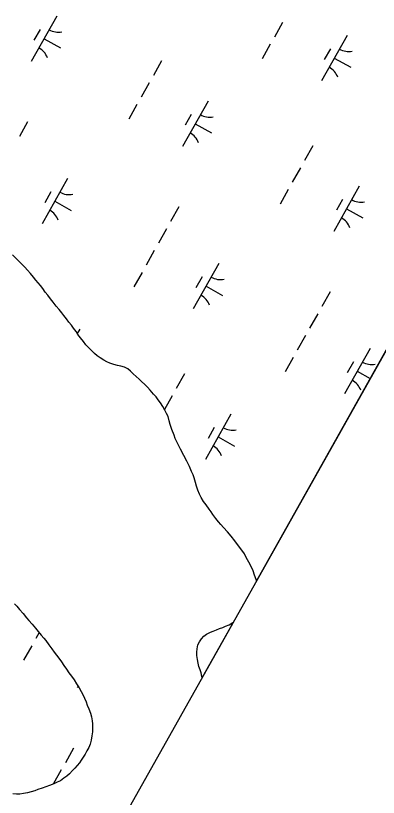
# Model space of a CAD drawing. Extents: x 3913936 to 3933962, y 195330 to 217741.
# Drawn here: x 3926619 to 3926967, y 200928 to 201677 of the extents above; entities that cross this region are included whole.
import ezdxf

# ---------------------------------------------------------------- set-up
doc = ezdxf.new("R2010")
doc.units = 0
for name, color, linetype in [('V-GRID-FRAM', 7, 'Continuous'), ('V-TOPO-SHOR', 7, 'Continuous'), ('V-WETL-SWMP', 7, 'Continuous')]:
    doc.layers.add(name, color=color, linetype=linetype)

msp = doc.modelspace()

# ---------------------------------------------------------------- linework, layer by layer
at = {"layer": 'V-GRID-FRAM'}
msp.add_lwpolyline([(3932010.33, 210314.99), (3924440.13, 196848.23), (3917917.56, 202110.57), (3924798.65, 214359.02), (3932010.33, 210314.99)], dxfattribs=at)
at = {"layer": 'V-TOPO-SHOR'}
for points in [[(3926850.04, 201135.26), (3926849.66, 201136.57), (3926848.18, 201140.75), (3926846.81, 201144.94), (3926844.92, 201148.91), (3926842.71, 201152.99), (3926840.18, 201157.69), (3926838.39, 201161.04), (3926835.97, 201164.69), (3926832.82, 201168.87), (3926829.25, 201173.47), (3926825.57, 201178.06), (3926822, 201182.24), (3926818.43, 201186.52), (3926815.91, 201189.24), (3926813.5, 201191.95), (3926811.08, 201195.09), (3926808.24, 201198.85), (3926806.35, 201201.25), (3926804.57, 201203.86), (3926801.62, 201208.04), (3926799.21, 201211.38), (3926796.79, 201215.25), (3926795.42, 201218.39), (3926793.84, 201222.04), (3926792.57, 201226.02), (3926791.62, 201229.47), (3926790.35, 201233.86), (3926789.08, 201236.79), (3926787.71, 201239.93), (3926785.61, 201244.74), (3926783.08, 201249.96), (3926780.13, 201255.51), (3926776.98, 201261.46), (3926774.13, 201267.11), (3926772.13, 201271.6), (3926770.87, 201275.05), (3926768.87, 201280.49), (3926767.28, 201285.2), (3926766.33, 201288.76), (3926765.17, 201292.73), (3926763.59, 201295.87), (3926762.22, 201298.9), (3926760.01, 201302.55), (3926757.91, 201306), (3926755.7, 201308.93), (3926753.7, 201311.54), (3926751.29, 201314.15), (3926748.03, 201318.02), (3926745.41, 201320.94), (3926742.89, 201323.45), (3926739.74, 201326.47), (3926737.43, 201328.56), (3926734.7, 201331.17), (3926731.66, 201333.88), (3926729.03, 201336.28), (3926726.52, 201338.47), (3926723.27, 201340.03), (3926719.91, 201340.97), (3926716.67, 201341.59), (3926713.31, 201342.62), (3926709.44, 201343.97), (3926706.61, 201345.12), (3926703.46, 201346.89), (3926700, 201349.08), (3926697.27, 201351.06), (3926694.76, 201353.15), (3926691.61, 201356.07), (3926688.88, 201358.89), (3926686.36, 201361.71), (3926684.05, 201364.74), (3926681.11, 201368.29), (3926678.69, 201371.63), (3926676.9, 201374.45), (3926674.59, 201377.69), (3926672.59, 201380.3), (3926670.18, 201383.43), (3926667.87, 201386.36), (3926665.35, 201389.6), (3926663.24, 201392.31), (3926660.72, 201395.44), (3926657.99, 201398.68), (3926655.05, 201402.55), (3926652.53, 201405.79), (3926649.8, 201409.34), (3926647.48, 201412.16), (3926644.96, 201415.5), (3926642.86, 201418.32), (3926640.55, 201421.04), (3926638.35, 201423.75), (3926636.25, 201426.57), (3926633.2, 201430.02), (3926630.36, 201433.25), (3926627.74, 201436.08), (3926624.38, 201439.42), (3926621.65, 201442.23), (3926619.34, 201444.64), (3926616.09, 201447.98)], [(3926617.87, 201113.07), (3926620.04, 201110.81), (3926622.84, 201107.72), (3926626.25, 201103.92), (3926629.56, 201099.9), (3926631.63, 201097.33), (3926634.94, 201093.52), (3926638.05, 201089.92), (3926640.74, 201086.53), (3926643.53, 201083.24), (3926646.01, 201080.36), (3926647.98, 201077.99), (3926650.98, 201073.77), (3926653.77, 201069.96), (3926656.06, 201066.77), (3926658.23, 201063.89), (3926660.5, 201060.91), (3926662.99, 201057.61), (3926665.37, 201054.11), (3926667.85, 201050.41), (3926670.13, 201047.01), (3926672.52, 201043.72), (3926675, 201040.22), (3926677.48, 201036.41), (3926679.87, 201032.5), (3926681.84, 201029), (3926683.29, 201026.22), (3926685.05, 201022.82), (3926686.5, 201019.11), (3926687.75, 201015.92), (3926689.31, 201012.31), (3926690.66, 201008.29), (3926691.7, 201004.79), (3926692.54, 201000.98), (3926692.85, 200997.99), (3926692.87, 200993.76), (3926692.57, 200990.25), (3926692.06, 200986.54), (3926691.35, 200982.31), (3926690.33, 200978.49), (3926689.1, 200975.5), (3926687.36, 200972.19), (3926685.72, 200969.09), (3926683.87, 200966.1), (3926681.92, 200963.2), (3926680.17, 200960.72), (3926677.91, 200958.04), (3926675.85, 200955.56), (3926673.69, 200953.18), (3926670.51, 200950.18), (3926668.04, 200947.9), (3926665.16, 200945.83), (3926661.96, 200943.55), (3926658.88, 200942.1), (3926655.68, 200940.55), (3926651.46, 200938.89), (3926647.85, 200937.53), (3926644.46, 200936.29), (3926640.44, 200935.04), (3926637.45, 200933.9), (3926633.84, 200932.85), (3926630.44, 200931.92), (3926626.63, 200931.18), (3926623.02, 200930.56), (3926619.93, 200930.55), (3926616.32, 200931.05)], [(3926797.82, 201042.36), (3926797.68, 201043.36), (3926796.94, 201046.92), (3926796.1, 201049.85), (3926794.83, 201052.99), (3926793.88, 201056.23), (3926793.24, 201059.79), (3926792.81, 201063.66), (3926792.8, 201066.9), (3926793, 201070.05), (3926793.83, 201073.82), (3926795.29, 201076.75), (3926797.16, 201079.58), (3926799.56, 201082.1), (3926801.97, 201084.1), (3926805.73, 201085.99), (3926808.55, 201087.05), (3926811.48, 201088.1), (3926814.52, 201089.37), (3926817.55, 201090.42), (3926820.37, 201091.69), (3926823.61, 201093.16), (3926827.27, 201095.16), (3926827.64, 201095.42)]]:
    msp.add_lwpolyline(points, dxfattribs=at)
at = {"layer": 'V-WETL-SWMP'}
for p, q in [((3927632.57, 202527.31), (3926850.04, 201135.26)), ((3926658.47, 201676.91), (3926633.97, 201633.33)), ((3926874.91, 201670.71), (3926867.07, 201656.77)), ((3926642.44, 201664.13), (3926636.56, 201653.67)), ((3926646.22, 201655.12), (3926661.91, 201646.3)), ((3926936.84, 201658.36), (3926912.34, 201614.78)), ((3926863.15, 201649.79), (3926855.31, 201635.85)), ((3926920.8, 201645.58), (3926914.92, 201635.12)), ((3926924.59, 201636.57), (3926940.28, 201627.75)), ((3926758.89, 201633.89), (3926751.05, 201619.94)), ((3926747.13, 201612.97), (3926739.29, 201599.02)), ((3926735.37, 201592.04), (3926727.53, 201578.1)), ((3926803.47, 201595.4), (3926778.97, 201551.82)), ((3926787.43, 201582.62), (3926781.55, 201572.16)), ((3926630.46, 201575.31), (3926622.62, 201561.36)), ((3926791.22, 201573.61), (3926806.91, 201564.79)), ((3926903.89, 201552.38), (3926896.05, 201538.43)), ((3926892.13, 201531.46), (3926884.29, 201517.51)), ((3926668.87, 201521.11), (3926644.37, 201477.53)), ((3926880.37, 201510.53), (3926872.53, 201496.59)), ((3926948.47, 201513.89), (3926923.97, 201470.31)), ((3926652.83, 201508.33), (3926646.95, 201497.87)), ((3926656.62, 201499.32), (3926672.31, 201490.5)), ((3926775.46, 201493.8), (3926767.62, 201479.85)), ((3926932.43, 201501.11), (3926926.55, 201490.65)), ((3926936.22, 201492.1), (3926951.91, 201483.28)), ((3926763.7, 201472.88), (3926755.86, 201458.93)), ((3926751.94, 201451.95), (3926744.1, 201438.01)), ((3926619.34, 201444.64), (3926616.09, 201447.98)), ((3926621.65, 201442.23), (3926619.34, 201444.64)), ((3926624.38, 201439.42), (3926621.65, 201442.23)), ((3926627.74, 201436.07), (3926624.38, 201439.42)), ((3926630.36, 201433.25), (3926627.74, 201436.07)), ((3926813.87, 201439.6), (3926789.36, 201396.02)), ((3926633.2, 201430.02), (3926630.36, 201433.25)), ((3926636.24, 201426.57), (3926633.2, 201430.02)), ((3926638.35, 201423.75), (3926636.24, 201426.57)), ((3926740.18, 201431.03), (3926732.34, 201417.09)), ((3926797.83, 201426.82), (3926791.95, 201416.36)), ((3926640.55, 201421.04), (3926638.35, 201423.75)), ((3926642.86, 201418.32), (3926640.55, 201421.04)), ((3926644.96, 201415.5), (3926642.86, 201418.32)), ((3926647.49, 201412.16), (3926644.96, 201415.5)), ((3926649.8, 201409.34), (3926647.49, 201412.16)), ((3926801.61, 201417.81), (3926817.31, 201408.99)), ((3926920.46, 201412.29), (3926912.62, 201398.34)), ((3926652.53, 201405.79), (3926649.8, 201409.34)), ((3926655.05, 201402.55), (3926652.53, 201405.79)), ((3926657.99, 201398.68), (3926655.05, 201402.55)), ((3926660.72, 201395.44), (3926657.99, 201398.68)), ((3926663.24, 201392.31), (3926660.72, 201395.44)), ((3926665.34, 201389.6), (3926663.24, 201392.31)), ((3926667.87, 201386.36), (3926665.34, 201389.6)), ((3926908.7, 201391.37), (3926900.86, 201377.42)), ((3926670.18, 201383.43), (3926667.87, 201386.36)), ((3926672.59, 201380.3), (3926670.18, 201383.43)), ((3926674.59, 201377.69), (3926672.59, 201380.3)), ((3926676.9, 201374.45), (3926674.59, 201377.69)), ((3926678.69, 201371.63), (3926676.9, 201374.45)), ((3926680.5, 201376.64), (3926678.15, 201372.47)), ((3926681.11, 201368.28), (3926678.69, 201371.63)), ((3926684.05, 201364.73), (3926681.11, 201368.28)), ((3926896.94, 201370.45), (3926889.1, 201356.5)), ((3926686.36, 201361.71), (3926684.05, 201364.73)), ((3926688.88, 201358.88), (3926686.36, 201361.71)), ((3926691.61, 201356.07), (3926688.88, 201358.88)), ((3926694.76, 201353.14), (3926691.61, 201356.07)), ((3926697.27, 201351.06), (3926694.76, 201353.14)), ((3926958.86, 201358.09), (3926934.36, 201314.51)), ((3926700, 201349.08), (3926697.27, 201351.06)), ((3926703.46, 201346.89), (3926700, 201349.08)), ((3926706.61, 201345.12), (3926703.46, 201346.89)), ((3926709.44, 201343.97), (3926706.61, 201345.12)), ((3926713.31, 201342.62), (3926709.44, 201343.97)), ((3926885.18, 201349.52), (3926877.34, 201335.58)), ((3926942.83, 201345.31), (3926936.95, 201334.85)), ((3926716.67, 201341.59), (3926713.31, 201342.62)), ((3926719.91, 201340.97), (3926716.67, 201341.59)), ((3926723.27, 201340.03), (3926719.91, 201340.97)), ((3926726.52, 201338.47), (3926723.27, 201340.03)), ((3926729.03, 201336.28), (3926726.52, 201338.47)), ((3926731.66, 201333.88), (3926729.03, 201336.28)), ((3926946.61, 201336.3), (3926959.11, 201329.28)), ((3926734.7, 201331.17), (3926731.66, 201333.88)), ((3926737.43, 201328.56), (3926734.7, 201331.17)), ((3926780.92, 201333.62), (3926773.08, 201319.67)), ((3926739.74, 201326.47), (3926737.43, 201328.56)), ((3926742.89, 201323.44), (3926739.74, 201326.47)), ((3926745.41, 201320.94), (3926742.89, 201323.44)), ((3926748.03, 201318.01), (3926745.41, 201320.94)), ((3926751.29, 201314.15), (3926748.03, 201318.01)), ((3926753.7, 201311.54), (3926751.29, 201314.15)), ((3926755.7, 201308.93), (3926753.7, 201311.54)), ((3926757.91, 201306), (3926755.7, 201308.93)), ((3926769.16, 201312.7), (3926761.8, 201299.6)), ((3926760.01, 201302.56), (3926757.91, 201306)), ((3926762.22, 201298.9), (3926760.01, 201302.56)), ((3926763.59, 201295.87), (3926762.22, 201298.9)), ((3926765.17, 201292.73), (3926763.59, 201295.87)), ((3926766.33, 201288.75), (3926765.17, 201292.73)), ((3926825.5, 201295.13), (3926800.99, 201251.55)), ((3926767.28, 201285.2), (3926766.33, 201288.75)), ((3926768.86, 201280.49), (3926767.28, 201285.2)), ((3926770.87, 201275.05), (3926768.86, 201280.49)), ((3926809.46, 201282.35), (3926803.58, 201271.89)), ((3926772.13, 201271.6), (3926770.87, 201275.05)), ((3926774.14, 201267.11), (3926772.13, 201271.6)), ((3926813.24, 201273.34), (3926828.94, 201264.52)), ((3926776.98, 201261.46), (3926774.14, 201267.11)), ((3926780.13, 201255.51), (3926776.98, 201261.46)), ((3926783.08, 201249.96), (3926780.13, 201255.51)), ((3926785.61, 201244.74), (3926783.08, 201249.96)), ((3926787.71, 201239.93), (3926785.61, 201244.74)), ((3926789.08, 201236.79), (3926787.71, 201239.93)), ((3926790.35, 201233.86), (3926789.08, 201236.79)), ((3926791.62, 201229.47), (3926790.35, 201233.86)), ((3926792.57, 201226.02), (3926791.62, 201229.47)), ((3926793.84, 201222.05), (3926792.57, 201226.02)), ((3926795.42, 201218.39), (3926793.84, 201222.05)), ((3926796.79, 201215.25), (3926795.42, 201218.39)), ((3926799.21, 201211.38), (3926796.79, 201215.25)), ((3926801.62, 201208.04), (3926799.21, 201211.38)), ((3926804.57, 201203.86), (3926801.62, 201208.04)), ((3926806.35, 201201.25), (3926804.57, 201203.86)), ((3926808.24, 201198.85), (3926806.35, 201201.25)), ((3926811.08, 201195.09), (3926808.24, 201198.85)), ((3926813.5, 201191.95), (3926811.08, 201195.09)), ((3926815.91, 201189.24), (3926813.5, 201191.95)), ((3926818.43, 201186.52), (3926815.91, 201189.24)), ((3926822, 201182.24), (3926818.43, 201186.52)), ((3926825.57, 201178.06), (3926822, 201182.24)), ((3926829.25, 201173.47), (3926825.57, 201178.06)), ((3926832.82, 201168.87), (3926829.25, 201173.47)), ((3926835.97, 201164.69), (3926832.82, 201168.87)), ((3926838.39, 201161.04), (3926835.97, 201164.69)), ((3926840.18, 201157.69), (3926838.39, 201161.04)), ((3926842.71, 201152.99), (3926840.18, 201157.69)), ((3926844.92, 201148.91), (3926842.71, 201152.99)), ((3926846.81, 201144.94), (3926844.92, 201148.91)), ((3926848.18, 201140.75), (3926846.81, 201144.94)), ((3926849.66, 201136.57), (3926848.18, 201140.75)), ((3926850.04, 201135.26), (3926849.66, 201136.57)), ((3926827.64, 201095.41), (3926797.82, 201042.36)), ((3926811.48, 201088.1), (3926814.51, 201089.37)), ((3926814.51, 201089.37), (3926817.55, 201090.42)), ((3926817.55, 201090.42), (3926820.37, 201091.69)), ((3926820.37, 201091.69), (3926823.61, 201093.16)), ((3926823.61, 201093.16), (3926827.27, 201095.16)), ((3926827.27, 201095.16), (3926827.64, 201095.41)), ((3926641.51, 201085.62), (3926638.34, 201079.99)), ((3926797.17, 201079.58), (3926799.57, 201082.1)), ((3926799.57, 201082.1), (3926801.97, 201084.1)), ((3926801.97, 201084.1), (3926805.73, 201085.99)), ((3926805.73, 201085.99), (3926808.55, 201087.05)), ((3926808.55, 201087.05), (3926811.48, 201088.1)), ((3926793.83, 201073.82), (3926795.29, 201076.75)), ((3926795.29, 201076.75), (3926797.17, 201079.58)), ((3926634.42, 201073.02), (3926626.58, 201059.07)), ((3926792.8, 201066.9), (3926793, 201070.05)), ((3926792.81, 201063.66), (3926792.8, 201066.9)), ((3926793, 201070.05), (3926793.83, 201073.82)), ((3926793.24, 201059.79), (3926792.81, 201063.66)), ((3926793.88, 201056.23), (3926793.24, 201059.79)), ((3926794.83, 201052.99), (3926793.88, 201056.23)), ((3926796.1, 201049.85), (3926794.83, 201052.99)), ((3926796.94, 201046.92), (3926796.1, 201049.85)), ((3926797.68, 201043.36), (3926796.94, 201046.92)), ((3926797.82, 201042.36), (3926797.68, 201043.36)), ((3926678.82, 201034.21), (3926678.02, 201032.79)), ((3926674.51, 200974.77), (3926666.67, 200960.82)), ((3926662.75, 200953.85), (3926655.16, 200940.34))]:
    msp.add_line(p, q, dxfattribs=at)
msp.add_lwpolyline([(3926617.87, 201113.07), (3926620.04, 201110.81), (3926622.84, 201107.72), (3926626.25, 201103.92), (3926629.56, 201099.9), (3926631.63, 201097.33), (3926634.94, 201093.52), (3926638.05, 201089.92), (3926640.74, 201086.53), (3926643.53, 201083.24), (3926646.01, 201080.36), (3926647.98, 201077.99), (3926650.98, 201073.77), (3926653.78, 201069.96), (3926656.05, 201066.77), (3926658.23, 201063.89), (3926660.5, 201060.9), (3926662.99, 201057.61), (3926665.37, 201054.11), (3926667.85, 201050.41), (3926670.13, 201047.01), (3926672.52, 201043.72), (3926675, 201040.22), (3926677.48, 201036.41), (3926679.87, 201032.5), (3926681.84, 201029), (3926683.29, 201026.22), (3926685.05, 201022.82), (3926686.5, 201019.11), (3926687.75, 201015.92), (3926689.31, 201012.31), (3926690.66, 201008.29), (3926691.7, 201004.79), (3926692.54, 201000.98), (3926692.85, 200997.99), (3926692.87, 200993.76), (3926692.57, 200990.25), (3926692.06, 200986.54), (3926691.35, 200982.31), (3926690.33, 200978.49), (3926689.1, 200975.49), (3926687.36, 200972.19), (3926685.72, 200969.09), (3926683.87, 200966.1), (3926681.92, 200963.2), (3926680.17, 200960.72), (3926677.91, 200958.04), (3926675.85, 200955.56), (3926673.7, 200953.18), (3926670.51, 200950.18), (3926668.04, 200947.9), (3926665.16, 200945.83), (3926661.97, 200943.55), (3926658.88, 200942.1), (3926655.68, 200940.55), (3926651.46, 200938.89), (3926647.85, 200937.53), (3926644.46, 200936.29), (3926640.44, 200935.04), (3926637.45, 200933.9), (3926633.84, 200932.86), (3926630.44, 200931.92), (3926626.63, 200931.18), (3926623.02, 200930.56), (3926619.93, 200930.55), (3926616.32, 200931.05)], dxfattribs=at)
for centre, start, end in [((3926659.96, 201679.08), 239.88608, 281.42974), ((3926632.89, 201630.92), 19.88608, 61.42973), ((3926938.33, 201660.53), 239.88608, 281.42974), ((3926911.26, 201612.37), 19.88608, 61.42973), ((3926804.96, 201597.57), 239.88608, 281.42974), ((3926777.89, 201549.41), 19.88608, 61.42973), ((3926670.36, 201523.28), 239.88608, 281.42974), ((3926949.96, 201516.06), 239.88608, 281.42974), ((3926643.29, 201475.12), 19.88608, 61.42973), ((3926922.89, 201467.91), 19.88608, 61.42973), ((3926815.36, 201441.77), 239.88608, 281.42974), ((3926788.29, 201393.62), 19.88608, 61.42973), ((3926960.35, 201360.26), 239.88608, 281.42974), ((3926933.28, 201312.11), 19.88608, 61.42973), ((3926826.99, 201297.3), 239.88608, 281.42974), ((3926799.92, 201249.15), 19.88608, 61.42973)]:
    msp.add_arc(centre, 17.62, start, end, dxfattribs=at)

doc.saveas('drawing.dxf')
